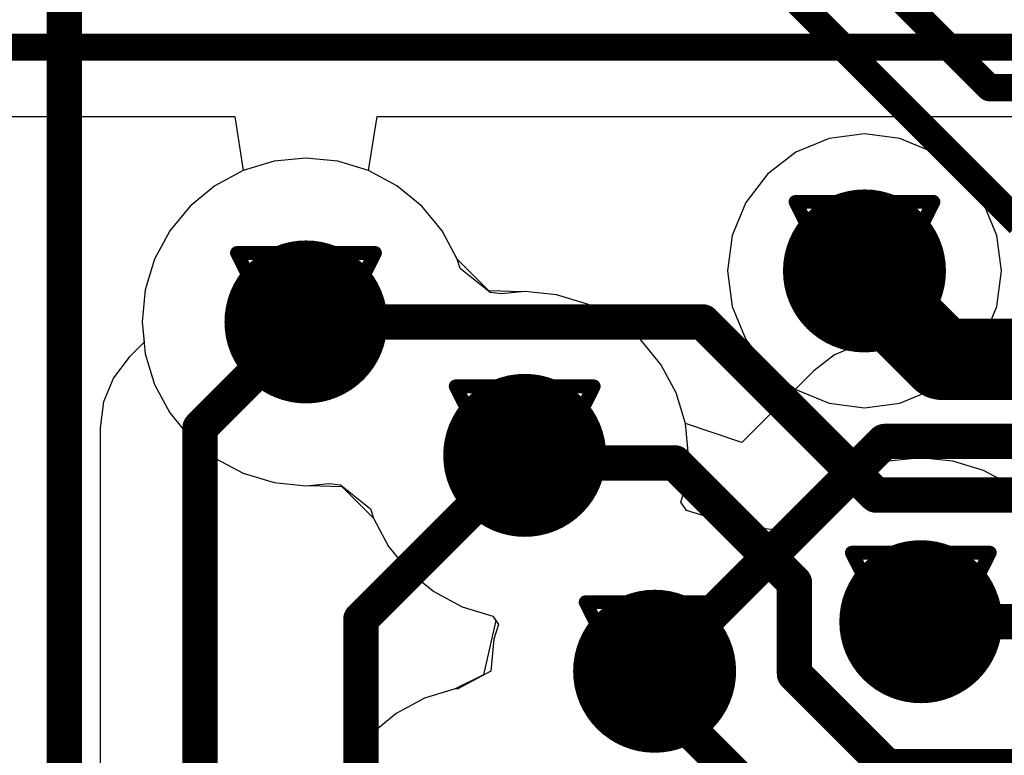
# Model space of a CAD drawing. Header units: millimetres. Extents: x 138 to 555, y 26 to 334.
# Tile 572 of 656: x 286.99 to 290.62, y 233.8 to 236.51. Entities that reach past the tile are written whole.
import ezdxf

# ---------------------------------------------------------------- set-up
doc = ezdxf.new("R2010")
doc.units = ezdxf.units.MM
for name, color, linetype in [('BottomLayer', 5, 'Continuous'), ('DrillDrawing', 1, 'Continuous'), ('MidLayer1', 16, 'Continuous'), ('MidLayer2', 76, 'Continuous'), ('MidLayer3', 90, 'Continuous'), ('MidLayer4', 156, 'Continuous'), ('MultiLayer', 9, 'Continuous'), ('TopLayer', 1, 'Continuous'), ('ViaHoleLayer', 16, 'Continuous')]:
    doc.layers.add(name, color=color, linetype=linetype)

msp = doc.modelspace()

# ---------------------------------------------------------------- linework, layer by layer
at = {"layer": 'BottomLayer'}
for p, q in [((275.2703, 236.1513), (287.7847, 236.1513)), ((287.7847, 236.1513), (287.8159, 235.9518)), ((288.2773, 235.9518), (288.3085, 236.1513)), ((288.3085, 236.1513), (297.935, 236.1513)), ((287.8159, 235.9518), (287.7117, 235.896)), ((288.3816, 235.896), (288.2773, 235.9518)), ((287.7117, 235.896), (287.6203, 235.8211)), ((288.4729, 235.8211), (288.3816, 235.896)), ((287.6203, 235.8211), (287.5453, 235.7297)), ((288.5479, 235.7297), (288.4729, 235.8211)), ((287.5453, 235.7297), (287.4896, 235.6255)), ((288.6036, 235.6255), (288.5479, 235.7297)), ((287.4896, 235.6255), (287.4553, 235.5124)), ((288.7195, 235.5095), (288.6036, 235.6255)), ((287.4553, 235.5124), (287.4437, 235.3948)), ((288.8396, 235.5054), (288.7195, 235.5095)), ((288.8517, 235.5066), (288.8396, 235.5054)), ((288.9693, 235.495), (288.8517, 235.5066)), ((289.0824, 235.4607), (288.9693, 235.495)), ((289.1867, 235.4049), (289.0824, 235.4607)), ((287.4437, 235.3948), (287.4511, 235.3199)), ((289.278, 235.33), (289.1867, 235.4049)), ((287.4511, 235.3199), (287.3964, 235.2652)), ((289.353, 235.2386), (289.278, 235.33)), ((290.1758, 235.3231), (290.0805, 235.3105)), ((293.2016, 235.3231), (290.1758, 235.3231)), ((290.0805, 235.3105), (289.9917, 235.2738)), ((287.3964, 235.2652), (287.3379, 235.189)), ((289.9917, 235.2738), (289.9154, 235.2152)), ((289.4087, 235.1344), (289.353, 235.2386)), ((289.9154, 235.2152), (289.6509, 234.9507)), ((287.3379, 235.189), (287.3012, 235.1002)), ((289.443, 235.0213), (289.4087, 235.1344)), ((287.3012, 235.1002), (287.2886, 235.0049)), ((287.2886, 235.0049), (287.2886, 233.1436)), ((289.6509, 234.9507), (289.443, 235.0213))]:
    msp.add_line(p, q, dxfattribs=at)
for points, const_width in [([(275.1647, 236.4062), (298.0406, 236.4062)], 0.1), ([(287.6568, 235.0049), (288.0466, 235.3948)], 0.13), ([(287.6568, 233.1436), (287.6568, 235.0049)], 0.13), ([(289.3299, 234.109), (290.1758, 234.9549)], 0.13), ([(290.1758, 234.9549), (293.2016, 234.9549)], 0.13), ([(288.2488, 234.3007), (288.8517, 234.9037)], 0.13), ([(288.2488, 233.1572), (288.2488, 234.3007)], 0.13), ([(290.3097, 234.2914), (292.7577, 234.2914)], 0.13)]:
    msp.add_lwpolyline(points, dxfattribs=dict(at, const_width=const_width))
for points, const_width in [([(289.9523, 235.5826, 1), (290.2523, 235.5826, 1)], 0.3), ([(287.8966, 235.3948, 1), (288.1966, 235.3948, 1)], 0.3), ([(288.0141, 235.3948, 1), (288.0791, 235.3948, 1)], 0.065), ([(288.7017, 234.9037, 1), (289.0017, 234.9037, 1)], 0.3), ([(287.6243, 235.0049, 1), (287.6893, 235.0049, 1)], 0.065), ([(287.6243, 235.0049, 1), (287.6893, 235.0049, 1)], 0.065), ([(290.1433, 234.9549, 1), (290.2083, 234.9549, 1)], 0.065), ([(290.1433, 234.9549, 1), (290.2083, 234.9549, 1)], 0.065), ([(288.8192, 234.9037, 1), (288.8842, 234.9037, 1)], 0.065), ([(290.1597, 234.2914, 1), (290.4597, 234.2914, 1)], 0.3), ([(289.1799, 234.109, 1), (289.4799, 234.109, 1)], 0.3), ([(288.2163, 234.3007, 1), (288.2813, 234.3007, 1)], 0.065), ([(288.2163, 234.3007, 1), (288.2813, 234.3007, 1)], 0.065), ([(290.2772, 234.2914, 1), (290.3422, 234.2914, 1)], 0.065), ([(289.2974, 234.109, 1), (289.3624, 234.109, 1)], 0.065)]:
    msp.add_lwpolyline(points, format="xyb", close=True, dxfattribs=dict(at, const_width=const_width))
at = {"layer": 'DrillDrawing', "const_width": 0.0508}
for points in [[(289.8483, 235.8366), (290.3563, 235.8366)], [(289.8483, 235.8366), (290.1023, 235.3286)], [(290.1023, 235.3286), (290.3563, 235.8366)], [(289.9499, 235.735), (290.2547, 235.735)], [(289.9499, 235.735), (290.1023, 235.4302)], [(290.1023, 235.4302), (290.2547, 235.735)], [(287.7926, 235.6488), (288.3006, 235.6488)], [(287.7926, 235.6488), (288.0466, 235.1408)], [(288.0466, 235.1408), (288.3006, 235.6488)], [(287.8942, 235.5472), (288.199, 235.5472)], [(287.8942, 235.5472), (288.0466, 235.2424)], [(288.0466, 235.2424), (288.199, 235.5472)], [(288.5977, 235.1577), (289.1057, 235.1577)], [(288.5977, 235.1577), (288.8517, 234.6497)], [(288.8517, 234.6497), (289.1057, 235.1577)], [(288.6993, 235.0561), (289.0041, 235.0561)], [(288.6993, 235.0561), (288.8517, 234.7513)], [(288.8517, 234.7513), (289.0041, 235.0561)], [(290.0557, 234.5454), (290.5637, 234.5454)], [(290.0557, 234.5454), (290.3097, 234.0374)], [(290.3097, 234.0374), (290.5637, 234.5454)], [(290.1573, 234.4438), (290.4621, 234.4438)], [(290.1573, 234.4438), (290.3097, 234.139)], [(290.3097, 234.139), (290.4621, 234.4438)], [(289.0759, 234.363), (289.5839, 234.363)], [(289.0759, 234.363), (289.3299, 233.855)], [(289.3299, 233.855), (289.5839, 234.363)], [(289.1775, 234.2614), (289.4823, 234.2614)], [(289.1775, 234.2614), (289.3299, 233.9566)], [(289.3299, 233.9566), (289.4823, 234.2614)]]:
    msp.add_lwpolyline(points, dxfattribs=at)
at = {"layer": 'DrillDrawing', "const_width": 0.0254}
for points in [[(289.8356, 235.8366, 1), (289.861, 235.8366, 1)], [(289.8356, 235.8366, 1), (289.861, 235.8366, 1)], [(290.3436, 235.8366, 1), (290.369, 235.8366, 1)], [(290.3436, 235.8366, 1), (290.369, 235.8366, 1)], [(289.9372, 235.735, 1), (289.9626, 235.735, 1)], [(289.9372, 235.735, 1), (289.9626, 235.735, 1)], [(290.242, 235.735, 1), (290.2674, 235.735, 1)], [(290.242, 235.735, 1), (290.2674, 235.735, 1)], [(287.7799, 235.6488, 1), (287.8053, 235.6488, 1)], [(287.7799, 235.6488, 1), (287.8053, 235.6488, 1)], [(288.2879, 235.6488, 1), (288.3133, 235.6488, 1)], [(288.2879, 235.6488, 1), (288.3133, 235.6488, 1)], [(287.8815, 235.5472, 1), (287.9069, 235.5472, 1)], [(287.8815, 235.5472, 1), (287.9069, 235.5472, 1)], [(288.1863, 235.5472, 1), (288.2117, 235.5472, 1)], [(288.1863, 235.5472, 1), (288.2117, 235.5472, 1)], [(290.0896, 235.4302, 1), (290.115, 235.4302, 1)], [(290.0896, 235.4302, 1), (290.115, 235.4302, 1)], [(290.0896, 235.3286, 1), (290.115, 235.3286, 1)], [(290.0896, 235.3286, 1), (290.115, 235.3286, 1)], [(288.0339, 235.2424, 1), (288.0593, 235.2424, 1)], [(288.0339, 235.2424, 1), (288.0593, 235.2424, 1)], [(288.585, 235.1577, 1), (288.6104, 235.1577, 1)], [(288.585, 235.1577, 1), (288.6104, 235.1577, 1)], [(289.093, 235.1577, 1), (289.1184, 235.1577, 1)], [(289.093, 235.1577, 1), (289.1184, 235.1577, 1)], [(288.0339, 235.1408, 1), (288.0593, 235.1408, 1)], [(288.0339, 235.1408, 1), (288.0593, 235.1408, 1)], [(288.6866, 235.0561, 1), (288.712, 235.0561, 1)], [(288.6866, 235.0561, 1), (288.712, 235.0561, 1)], [(288.9914, 235.0561, 1), (289.0168, 235.0561, 1)], [(288.9914, 235.0561, 1), (289.0168, 235.0561, 1)], [(288.839, 234.7513, 1), (288.8644, 234.7513, 1)], [(288.839, 234.7513, 1), (288.8644, 234.7513, 1)], [(288.839, 234.6497, 1), (288.8644, 234.6497, 1)], [(288.839, 234.6497, 1), (288.8644, 234.6497, 1)], [(290.043, 234.5454, 1), (290.0684, 234.5454, 1)], [(290.043, 234.5454, 1), (290.0684, 234.5454, 1)], [(290.551, 234.5454, 1), (290.5764, 234.5454, 1)], [(290.551, 234.5454, 1), (290.5764, 234.5454, 1)], [(290.1446, 234.4438, 1), (290.17, 234.4438, 1)], [(290.1446, 234.4438, 1), (290.17, 234.4438, 1)], [(290.4494, 234.4438, 1), (290.4748, 234.4438, 1)], [(290.4494, 234.4438, 1), (290.4748, 234.4438, 1)], [(289.0632, 234.363, 1), (289.0886, 234.363, 1)], [(289.0632, 234.363, 1), (289.0886, 234.363, 1)], [(289.5712, 234.363, 1), (289.5966, 234.363, 1)], [(289.5712, 234.363, 1), (289.5966, 234.363, 1)], [(289.1648, 234.2614, 1), (289.1902, 234.2614, 1)], [(289.1648, 234.2614, 1), (289.1902, 234.2614, 1)], [(289.4696, 234.2614, 1), (289.495, 234.2614, 1)], [(289.4696, 234.2614, 1), (289.495, 234.2614, 1)], [(290.297, 234.139, 1), (290.3224, 234.139, 1)], [(290.297, 234.139, 1), (290.3224, 234.139, 1)], [(290.297, 234.0374, 1), (290.3224, 234.0374, 1)], [(290.297, 234.0374, 1), (290.3224, 234.0374, 1)], [(289.3172, 233.9566, 1), (289.3426, 233.9566, 1)], [(289.3172, 233.9566, 1), (289.3426, 233.9566, 1)], [(289.3172, 233.855, 1), (289.3426, 233.855, 1)], [(289.3172, 233.855, 1), (289.3426, 233.855, 1)]]:
    msp.add_lwpolyline(points, format="xyb", close=True, dxfattribs=at)
at = {"layer": 'MidLayer1'}
for p, q in [((290.1023, 236.0869), (289.9718, 236.0697)), ((290.2328, 236.0697), (290.1023, 236.0869)), ((289.9718, 236.0697), (289.8501, 236.0193)), ((290.3544, 236.0193), (290.2328, 236.0697)), ((289.8501, 236.0193), (289.7457, 235.9392)), ((290.4589, 235.9392), (290.3544, 236.0193)), ((287.929, 235.9861), (287.8159, 235.9518)), ((288.0466, 235.9977), (287.929, 235.9861)), ((288.1642, 235.9861), (288.0466, 235.9977)), ((288.2773, 235.9518), (288.1642, 235.9861)), ((287.8159, 235.9518), (287.7117, 235.896)), ((288.3816, 235.896), (288.2773, 235.9518)), ((289.7457, 235.9392), (289.6655, 235.8347)), ((290.539, 235.8347), (290.4589, 235.9392)), ((287.7117, 235.896), (287.6203, 235.8211)), ((288.4729, 235.8211), (288.3816, 235.896)), ((289.6655, 235.8347), (289.6152, 235.7131)), ((290.5894, 235.7131), (290.539, 235.8347)), ((287.6203, 235.8211), (287.5453, 235.7297)), ((288.5479, 235.7297), (288.4729, 235.8211)), ((287.5453, 235.7297), (287.4896, 235.6255)), ((288.6036, 235.6255), (288.5479, 235.7297)), ((289.6152, 235.7131), (289.598, 235.5826)), ((290.6066, 235.5826), (290.5894, 235.7131)), ((287.4896, 235.6255), (287.4553, 235.5124)), ((288.614, 235.5913), (288.6036, 235.6255)), ((288.7242, 235.5029), (288.614, 235.5913)), ((289.598, 235.5826), (289.6152, 235.452)), ((290.5894, 235.452), (290.6066, 235.5826)), ((287.4553, 235.5124), (287.4437, 235.3948)), ((288.7669, 235.4982), (288.7242, 235.5029)), ((288.8517, 235.5066), (288.7669, 235.4982)), ((288.9693, 235.495), (288.8517, 235.5066)), ((289.0824, 235.4607), (288.9693, 235.495)), ((289.1867, 235.4049), (289.0824, 235.4607)), ((289.6152, 235.452), (289.6655, 235.3304)), ((290.539, 235.3304), (290.5894, 235.452)), ((287.4437, 235.3948), (287.4553, 235.2771)), ((289.278, 235.33), (289.1867, 235.4049)), ((289.353, 235.2386), (289.278, 235.33)), ((289.6655, 235.3304), (289.7457, 235.226)), ((290.4589, 235.226), (290.539, 235.3304)), ((287.4553, 235.2771), (287.4896, 235.164)), ((289.4087, 235.1344), (289.353, 235.2386)), ((289.7457, 235.226), (289.8501, 235.1458)), ((290.3544, 235.1458), (290.4589, 235.226)), ((287.4896, 235.164), (287.5453, 235.0598)), ((289.443, 235.0213), (289.4087, 235.1344)), ((289.8501, 235.1458), (289.9718, 235.0954)), ((290.2328, 235.0954), (290.3544, 235.1458)), ((289.9718, 235.0954), (290.1023, 235.0783)), ((290.1023, 235.0783), (290.2328, 235.0954)), ((287.5453, 235.0598), (287.6203, 234.9684)), ((289.4546, 234.9037), (289.443, 235.0213)), ((287.6203, 234.9684), (287.7117, 234.8935)), ((287.7117, 234.8935), (287.8159, 234.8377)), ((289.443, 234.786), (289.4546, 234.9037)), ((290.192, 234.8827), (290.0789, 234.8484)), ((290.3097, 234.8943), (290.192, 234.8827)), ((290.4273, 234.8827), (290.3097, 234.8943)), ((290.5404, 234.8484), (290.4273, 234.8827)), ((290.0789, 234.8484), (289.9747, 234.7927)), ((290.6446, 234.7927), (290.5404, 234.8484)), ((287.8159, 234.8377), (287.929, 234.8034)), ((287.929, 234.8034), (288.0466, 234.7918)), ((288.0466, 234.7918), (288.1314, 234.8002)), ((288.1314, 234.8002), (288.1741, 234.7955)), ((288.1741, 234.7955), (288.2843, 234.7071)), ((289.4265, 234.7317), (289.443, 234.786)), ((289.9747, 234.7927), (289.8833, 234.7177)), ((288.2843, 234.7071), (288.2947, 234.6729)), ((289.4475, 234.7004), (289.4265, 234.7317)), ((289.5606, 234.6661), (289.4475, 234.7004)), ((289.8833, 234.7177), (289.8084, 234.6263)), ((288.2947, 234.6729), (288.3504, 234.5687)), ((289.6578, 234.6141), (289.5606, 234.6661)), ((289.8084, 234.6263), (289.6676, 234.6106)), ((289.6676, 234.6106), (289.6578, 234.6141)), ((288.3504, 234.5687), (288.4254, 234.4773)), ((288.4254, 234.4773), (288.5167, 234.4024)), ((288.5167, 234.4024), (288.621, 234.3466)), ((288.621, 234.3466), (288.7341, 234.3123)), ((288.7341, 234.3123), (288.755, 234.281)), ((288.755, 234.281), (288.7386, 234.2267)), ((288.7386, 234.2267), (288.727, 234.109)), ((288.727, 234.109), (288.6057, 234.0446)), ((288.5962, 234.0437), (288.4831, 234.0094)), ((288.6057, 234.0446), (288.5962, 234.0437)), ((288.4831, 234.0094), (288.3788, 233.9536)), ((288.3788, 233.9536), (288.2875, 233.8787)), ((288.2875, 233.8787), (288.2125, 233.7873))]:
    msp.add_line(p, q, dxfattribs=at)
at = {"layer": 'MidLayer1', "const_width": 0.3}
for points in [[(289.9523, 235.5826, 1), (290.2523, 235.5826, 1)], [(287.8966, 235.3948, 1), (288.1966, 235.3948, 1)], [(288.7017, 234.9037, 1), (289.0017, 234.9037, 1)], [(290.1597, 234.2914, 1), (290.4597, 234.2914, 1)], [(289.1799, 234.109, 1), (289.4799, 234.109, 1)]]:
    msp.add_lwpolyline(points, format="xyb", close=True, dxfattribs=at)
at = {"layer": 'MidLayer2'}
for p, q in [((287.929, 235.9861), (287.8159, 235.9518)), ((288.0466, 235.9977), (287.929, 235.9861)), ((288.1642, 235.9861), (288.0466, 235.9977)), ((288.2773, 235.9518), (288.1642, 235.9861)), ((287.8159, 235.9518), (287.7117, 235.896)), ((288.3816, 235.896), (288.2773, 235.9518)), ((287.7117, 235.896), (287.6203, 235.8211)), ((288.4729, 235.8211), (288.3816, 235.896)), ((287.6203, 235.8211), (287.5453, 235.7297)), ((288.5479, 235.7297), (288.4729, 235.8211)), ((287.5453, 235.7297), (287.4896, 235.6255)), ((288.6036, 235.6255), (288.5479, 235.7297)), ((287.4896, 235.6255), (287.4553, 235.5124)), ((288.7195, 235.5095), (288.6036, 235.6255)), ((287.4553, 235.5124), (287.4437, 235.3948)), ((288.8396, 235.5054), (288.7195, 235.5095)), ((288.8517, 235.5066), (288.8396, 235.5054)), ((288.9693, 235.495), (288.8517, 235.5066)), ((289.0824, 235.4607), (288.9693, 235.495)), ((289.1867, 235.4049), (289.0824, 235.4607)), ((287.4437, 235.3948), (287.4553, 235.2771)), ((289.278, 235.33), (289.1867, 235.4049)), ((289.353, 235.2386), (289.278, 235.33)), ((287.4553, 235.2771), (287.4896, 235.164)), ((289.4087, 235.1344), (289.353, 235.2386)), ((287.4896, 235.164), (287.5453, 235.0598)), ((289.443, 235.0213), (289.4087, 235.1344)), ((287.5453, 235.0598), (287.6203, 234.9684)), ((289.4546, 234.9037), (289.443, 235.0213)), ((287.6203, 234.9684), (287.7117, 234.8935)), ((287.7117, 234.8935), (287.8159, 234.8377)), ((289.443, 234.786), (289.4546, 234.9037)), ((290.192, 234.8827), (290.0789, 234.8484)), ((290.3097, 234.8943), (290.192, 234.8827)), ((290.4273, 234.8827), (290.3097, 234.8943)), ((290.5404, 234.8484), (290.4273, 234.8827)), ((290.0789, 234.8484), (289.9747, 234.7927)), ((290.6446, 234.7927), (290.5404, 234.8484)), ((287.8159, 234.8377), (287.929, 234.8034)), ((287.929, 234.8034), (288.0466, 234.7918)), ((288.0466, 234.7918), (288.0587, 234.793)), ((288.0587, 234.793), (288.1788, 234.7889)), ((288.1788, 234.7889), (288.2947, 234.6729)), ((289.4265, 234.7317), (289.443, 234.786)), ((289.9747, 234.7927), (289.8833, 234.7177)), ((289.4475, 234.7004), (289.4265, 234.7317)), ((289.5606, 234.6661), (289.4475, 234.7004)), ((289.8833, 234.7177), (289.8084, 234.6263)), ((288.2947, 234.6729), (288.3504, 234.5687)), ((289.5934, 234.6485), (289.5606, 234.6661)), ((289.8084, 234.6263), (289.5934, 234.6485)), ((288.3504, 234.5687), (288.4254, 234.4773)), ((288.4254, 234.4773), (288.5167, 234.4024)), ((288.5167, 234.4024), (288.621, 234.3466)), ((288.621, 234.3466), (288.7341, 234.3123)), ((288.7341, 234.3123), (288.7453, 234.2956)), ((288.7453, 234.2956), (288.7, 234.0955)), ((288.7, 234.0955), (288.5962, 234.0437)), ((288.5962, 234.0437), (288.4831, 234.0094)), ((288.4831, 234.0094), (288.3788, 233.9536)), ((288.3788, 233.9536), (288.2875, 233.8787)), ((288.2875, 233.8787), (288.2125, 233.7873))]:
    msp.add_line(p, q, dxfattribs=at)
at = {"layer": 'MidLayer2', "const_width": 0.3}
for points in [[(289.9523, 235.5826, 1), (290.2523, 235.5826, 1)], [(287.8966, 235.3948, 1), (288.1966, 235.3948, 1)], [(288.7017, 234.9037, 1), (289.0017, 234.9037, 1)], [(290.1597, 234.2914, 1), (290.4597, 234.2914, 1)], [(289.1799, 234.109, 1), (289.4799, 234.109, 1)]]:
    msp.add_lwpolyline(points, format="xyb", close=True, dxfattribs=at)
at = {"layer": 'MidLayer3'}
for p, q in [((287.929, 235.9861), (287.8159, 235.9518)), ((288.0466, 235.9977), (287.929, 235.9861)), ((288.1642, 235.9861), (288.0466, 235.9977)), ((288.2773, 235.9518), (288.1642, 235.9861)), ((287.8159, 235.9518), (287.7117, 235.896)), ((288.3816, 235.896), (288.2773, 235.9518)), ((287.7117, 235.896), (287.6203, 235.8211)), ((288.4729, 235.8211), (288.3816, 235.896)), ((287.6203, 235.8211), (287.5453, 235.7297)), ((288.5479, 235.7297), (288.4729, 235.8211)), ((287.5453, 235.7297), (287.4896, 235.6255)), ((288.6036, 235.6255), (288.5479, 235.7297)), ((287.4896, 235.6255), (287.4553, 235.5124)), ((288.614, 235.5913), (288.6036, 235.6255)), ((288.7242, 235.5029), (288.614, 235.5913)), ((287.4553, 235.5124), (287.4437, 235.3948)), ((288.7669, 235.4982), (288.7242, 235.5029)), ((288.8517, 235.5066), (288.7669, 235.4982)), ((288.9693, 235.495), (288.8517, 235.5066)), ((289.0824, 235.4607), (288.9693, 235.495)), ((289.1867, 235.4049), (289.0824, 235.4607)), ((287.4437, 235.3948), (287.4553, 235.2771)), ((289.278, 235.33), (289.1867, 235.4049)), ((289.353, 235.2386), (289.278, 235.33)), ((287.4553, 235.2771), (287.4896, 235.164)), ((289.4087, 235.1344), (289.353, 235.2386)), ((287.4896, 235.164), (287.5453, 235.0598)), ((289.443, 235.0213), (289.4087, 235.1344)), ((287.5453, 235.0598), (287.6203, 234.9684)), ((289.4546, 234.9037), (289.443, 235.0213)), ((287.6203, 234.9684), (287.7117, 234.8935)), ((287.7117, 234.8935), (287.8159, 234.8377)), ((289.443, 234.786), (289.4546, 234.9037)), ((290.192, 234.8827), (290.0789, 234.8484)), ((290.3097, 234.8943), (290.192, 234.8827)), ((290.4273, 234.8827), (290.3097, 234.8943)), ((290.5404, 234.8484), (290.4273, 234.8827)), ((290.0789, 234.8484), (289.9747, 234.7927)), ((290.6446, 234.7927), (290.5404, 234.8484)), ((287.8159, 234.8377), (287.929, 234.8034)), ((287.929, 234.8034), (288.0466, 234.7918)), ((288.0466, 234.7918), (288.1314, 234.8002)), ((288.1314, 234.8002), (288.1741, 234.7955)), ((288.1741, 234.7955), (288.2843, 234.7071)), ((289.4265, 234.7317), (289.443, 234.786)), ((289.9747, 234.7927), (289.8833, 234.7177)), ((288.2843, 234.7071), (288.2947, 234.6729)), ((289.4475, 234.7004), (289.4265, 234.7317)), ((289.5606, 234.6661), (289.4475, 234.7004)), ((289.8833, 234.7177), (289.8084, 234.6263)), ((288.2947, 234.6729), (288.3504, 234.5687)), ((289.6578, 234.6141), (289.5606, 234.6661)), ((289.8084, 234.6263), (289.6676, 234.6106)), ((289.6676, 234.6106), (289.6578, 234.6141)), ((288.3504, 234.5687), (288.4254, 234.4773)), ((288.4254, 234.4773), (288.5167, 234.4024)), ((288.5167, 234.4024), (288.621, 234.3466)), ((288.621, 234.3466), (288.7341, 234.3123)), ((288.7341, 234.3123), (288.755, 234.281)), ((288.755, 234.281), (288.7386, 234.2267)), ((288.7386, 234.2267), (288.727, 234.109)), ((288.727, 234.109), (288.6057, 234.0446)), ((288.5962, 234.0437), (288.4831, 234.0094)), ((288.6057, 234.0446), (288.5962, 234.0437)), ((288.4831, 234.0094), (288.3788, 233.9536)), ((288.3788, 233.9536), (288.2875, 233.8787)), ((288.2875, 233.8787), (288.2125, 233.7873))]:
    msp.add_line(p, q, dxfattribs=at)
at = {"layer": 'MidLayer3', "const_width": 0.3}
for points in [[(289.9523, 235.5826, 1), (290.2523, 235.5826, 1)], [(287.8966, 235.3948, 1), (288.1966, 235.3948, 1)], [(288.7017, 234.9037, 1), (289.0017, 234.9037, 1)], [(290.1597, 234.2914, 1), (290.4597, 234.2914, 1)], [(289.1799, 234.109, 1), (289.4799, 234.109, 1)]]:
    msp.add_lwpolyline(points, format="xyb", close=True, dxfattribs=at)
at = {"layer": 'MidLayer4'}
for p, q in [((290.1023, 236.0869), (289.9718, 236.0697)), ((290.2328, 236.0697), (290.1023, 236.0869)), ((289.9718, 236.0697), (289.8501, 236.0193)), ((290.3544, 236.0193), (290.2328, 236.0697)), ((289.8501, 236.0193), (289.7457, 235.9392)), ((290.4589, 235.9392), (290.3544, 236.0193)), ((287.929, 235.9861), (287.8159, 235.9518)), ((288.0466, 235.9977), (287.929, 235.9861)), ((288.1642, 235.9861), (288.0466, 235.9977)), ((288.2773, 235.9518), (288.1642, 235.9861)), ((287.8159, 235.9518), (287.7117, 235.896)), ((288.3816, 235.896), (288.2773, 235.9518)), ((289.7457, 235.9392), (289.6655, 235.8347)), ((290.539, 235.8347), (290.4589, 235.9392)), ((287.7117, 235.896), (287.6203, 235.8211)), ((288.4729, 235.8211), (288.3816, 235.896)), ((289.6655, 235.8347), (289.6152, 235.7131)), ((290.5894, 235.7131), (290.539, 235.8347)), ((287.6203, 235.8211), (287.5453, 235.7297)), ((288.5479, 235.7297), (288.4729, 235.8211)), ((287.5453, 235.7297), (287.4896, 235.6255)), ((288.6036, 235.6255), (288.5479, 235.7297)), ((289.6152, 235.7131), (289.598, 235.5826)), ((290.6066, 235.5826), (290.5894, 235.7131)), ((287.4896, 235.6255), (287.4553, 235.5124)), ((288.614, 235.5913), (288.6036, 235.6255)), ((288.7242, 235.5029), (288.614, 235.5913)), ((289.598, 235.5826), (289.6152, 235.452)), ((290.5894, 235.452), (290.6066, 235.5826)), ((287.4553, 235.5124), (287.4437, 235.3948)), ((288.7669, 235.4982), (288.7242, 235.5029)), ((288.8517, 235.5066), (288.7669, 235.4982)), ((288.9693, 235.495), (288.8517, 235.5066)), ((289.0824, 235.4607), (288.9693, 235.495)), ((289.1867, 235.4049), (289.0824, 235.4607)), ((289.6152, 235.452), (289.6655, 235.3304)), ((290.539, 235.3304), (290.5894, 235.452)), ((287.4437, 235.3948), (287.4553, 235.2771)), ((289.278, 235.33), (289.1867, 235.4049)), ((289.353, 235.2386), (289.278, 235.33)), ((289.6655, 235.3304), (289.7457, 235.226)), ((290.4589, 235.226), (290.539, 235.3304)), ((287.4553, 235.2771), (287.4896, 235.164)), ((289.4087, 235.1344), (289.353, 235.2386)), ((289.7457, 235.226), (289.8501, 235.1458)), ((290.3544, 235.1458), (290.4589, 235.226)), ((287.4896, 235.164), (287.5453, 235.0598)), ((289.443, 235.0213), (289.4087, 235.1344)), ((289.8501, 235.1458), (289.9718, 235.0954)), ((290.2328, 235.0954), (290.3544, 235.1458)), ((289.9718, 235.0954), (290.1023, 235.0783)), ((290.1023, 235.0783), (290.2328, 235.0954)), ((287.5453, 235.0598), (287.6203, 234.9684)), ((289.4546, 234.9037), (289.443, 235.0213)), ((287.6203, 234.9684), (287.7117, 234.8935)), ((287.7117, 234.8935), (287.8159, 234.8377)), ((289.443, 234.786), (289.4546, 234.9037)), ((290.192, 234.8827), (290.0789, 234.8484)), ((290.3097, 234.8943), (290.192, 234.8827)), ((290.4273, 234.8827), (290.3097, 234.8943)), ((290.5404, 234.8484), (290.4273, 234.8827)), ((290.0789, 234.8484), (289.9747, 234.7927)), ((290.6446, 234.7927), (290.5404, 234.8484)), ((287.8159, 234.8377), (287.929, 234.8034)), ((287.929, 234.8034), (288.0466, 234.7918)), ((288.0466, 234.7918), (288.1314, 234.8002)), ((288.1314, 234.8002), (288.1741, 234.7955)), ((288.1741, 234.7955), (288.2843, 234.7071)), ((289.4265, 234.7317), (289.443, 234.786)), ((289.9747, 234.7927), (289.8833, 234.7177)), ((288.2843, 234.7071), (288.2947, 234.6729)), ((289.4475, 234.7004), (289.4265, 234.7317)), ((289.5606, 234.6661), (289.4475, 234.7004)), ((289.8833, 234.7177), (289.8084, 234.6263)), ((288.2947, 234.6729), (288.3504, 234.5687)), ((289.6578, 234.6141), (289.5606, 234.6661)), ((289.8084, 234.6263), (289.6676, 234.6106)), ((289.6676, 234.6106), (289.6578, 234.6141)), ((288.3504, 234.5687), (288.4254, 234.4773)), ((288.4254, 234.4773), (288.5167, 234.4024)), ((288.5167, 234.4024), (288.621, 234.3466)), ((288.621, 234.3466), (288.7341, 234.3123)), ((288.7341, 234.3123), (288.755, 234.281)), ((288.755, 234.281), (288.7386, 234.2267)), ((288.7386, 234.2267), (288.727, 234.109)), ((288.727, 234.109), (288.6057, 234.0446)), ((288.5962, 234.0437), (288.4831, 234.0094)), ((288.6057, 234.0446), (288.5962, 234.0437)), ((288.4831, 234.0094), (288.3788, 233.9536)), ((288.3788, 233.9536), (288.2875, 233.8787)), ((288.2875, 233.8787), (288.2125, 233.7873))]:
    msp.add_line(p, q, dxfattribs=at)
at = {"layer": 'MidLayer4', "const_width": 0.3}
for points in [[(289.9523, 235.5826, 1), (290.2523, 235.5826, 1)], [(287.8966, 235.3948, 1), (288.1966, 235.3948, 1)], [(288.7017, 234.9037, 1), (289.0017, 234.9037, 1)], [(290.1597, 234.2914, 1), (290.4597, 234.2914, 1)], [(289.1799, 234.109, 1), (289.4799, 234.109, 1)]]:
    msp.add_lwpolyline(points, format="xyb", close=True, dxfattribs=at)
at = {"layer": 'MultiLayer', "const_width": 0.3}
for points in [[(289.9523, 235.5826, 1), (290.2523, 235.5826, 1)], [(287.8966, 235.3948, 1), (288.1966, 235.3948, 1)], [(288.7017, 234.9037, 1), (289.0017, 234.9037, 1)], [(290.1597, 234.2914, 1), (290.4597, 234.2914, 1)], [(289.1799, 234.109, 1), (289.4799, 234.109, 1)]]:
    msp.add_lwpolyline(points, format="xyb", close=True, dxfattribs=at)
at = {"layer": 'TopLayer'}
for points, const_width in [([(287.1574, 231.8391), (287.1574, 241.1327)], 0.13), ([(289.4492, 236.9802), (290.672, 235.7574)], 0.1), ([(290.0859, 236.7331), (290.562, 236.2571)], 0.1), ([(290.562, 236.2571), (291.9502, 236.2571)], 0.1), ([(290.1023, 235.5432), (290.1023, 235.5826)], 0.3), ([(290.1023, 235.5432), (290.3881, 235.2574)], 0.3), ([(288.0466, 235.3948), (289.5076, 235.3948)], 0.13), ([(289.5076, 235.3948), (290.1449, 234.7574)], 0.13), ([(290.3881, 235.2574), (291.9505, 235.2574)], 0.3), ([(288.8517, 234.876), (288.8517, 234.9037)], 0.13), ([(288.8517, 234.876), (289.4038, 234.876)], 0.13), ([(289.4038, 234.876), (289.8447, 234.4351)], 0.13), ([(290.1449, 234.7574), (291.9505, 234.7574)], 0.13), ([(289.8447, 234.0988), (289.8447, 234.4351)], 0.13), ([(290.3097, 234.2914), (291.8746, 234.2914)], 0.13), ([(289.8447, 234.0988), (290.1861, 233.7574)], 0.13), ([(289.3782, 233.9736), (290.0944, 233.2574)], 0.13), ([(290.1861, 233.7574), (290.8943, 233.7574)], 0.13)]:
    msp.add_lwpolyline(points, dxfattribs=dict(at, const_width=const_width))
for points, const_width in [([(290.537, 236.2571, 1), (290.587, 236.2571, 1)], 0.05), ([(290.537, 236.2571, 1), (290.587, 236.2571, 1)], 0.05), ([(289.9523, 235.5826, 1), (290.2523, 235.5826, 1)], 0.3), ([(290.0273, 235.5826, 1), (290.1773, 235.5826, 1)], 0.15), ([(287.8966, 235.3948, 1), (288.1966, 235.3948, 1)], 0.3), ([(290.0273, 235.5432, 1), (290.1773, 235.5432, 1)], 0.15), ([(290.0273, 235.5432, 1), (290.1773, 235.5432, 1)], 0.15), ([(288.0141, 235.3948, 1), (288.0791, 235.3948, 1)], 0.065), ([(289.4751, 235.3948, 1), (289.5401, 235.3948, 1)], 0.065), ([(289.4751, 235.3948, 1), (289.5401, 235.3948, 1)], 0.065), ([(290.3131, 235.2574, 1), (290.4631, 235.2574, 1)], 0.15), ([(290.3131, 235.2574, 1), (290.4631, 235.2574, 1)], 0.15), ([(288.7017, 234.9037, 1), (289.0017, 234.9037, 1)], 0.3), ([(288.8192, 234.9037, 1), (288.8842, 234.9037, 1)], 0.065), ([(288.8192, 234.876, 1), (288.8842, 234.876, 1)], 0.065), ([(288.8192, 234.876, 1), (288.8842, 234.876, 1)], 0.065), ([(289.3713, 234.876, 1), (289.4363, 234.876, 1)], 0.065), ([(289.3713, 234.876, 1), (289.4363, 234.876, 1)], 0.065), ([(290.1124, 234.7574, 1), (290.1774, 234.7574, 1)], 0.065), ([(290.1124, 234.7574, 1), (290.1774, 234.7574, 1)], 0.065), ([(290.1597, 234.2914, 1), (290.4597, 234.2914, 1)], 0.3), ([(289.8122, 234.4351, 1), (289.8772, 234.4351, 1)], 0.065), ([(289.8122, 234.4351, 1), (289.8772, 234.4351, 1)], 0.065), ([(289.1799, 234.109, 1), (289.4799, 234.109, 1)], 0.3), ([(290.2772, 234.2914, 1), (290.3422, 234.2914, 1)], 0.065), ([(289.8122, 234.0988, 1), (289.8772, 234.0988, 1)], 0.065), ([(289.8122, 234.0988, 1), (289.8772, 234.0988, 1)], 0.065), ([(289.3457, 233.9736, 1), (289.4107, 233.9736, 1)], 0.065), ([(290.1536, 233.7574, 1), (290.2186, 233.7574, 1)], 0.065), ([(290.1536, 233.7574, 1), (290.2186, 233.7574, 1)], 0.065)]:
    msp.add_lwpolyline(points, format="xyb", close=True, dxfattribs=dict(at, const_width=const_width))
at = {"layer": 'ViaHoleLayer', "const_width": 0.15}
for points in [[(290.0273, 235.5826, 1), (290.1773, 235.5826, 1)], [(287.9716, 235.3948, 1), (288.1216, 235.3948, 1)], [(288.7767, 234.9037, 1), (288.9267, 234.9037, 1)], [(290.2347, 234.2914, 1), (290.3847, 234.2914, 1)], [(289.2549, 234.109, 1), (289.4049, 234.109, 1)]]:
    msp.add_lwpolyline(points, format="xyb", close=True, dxfattribs=at)

doc.saveas('drawing.dxf')
